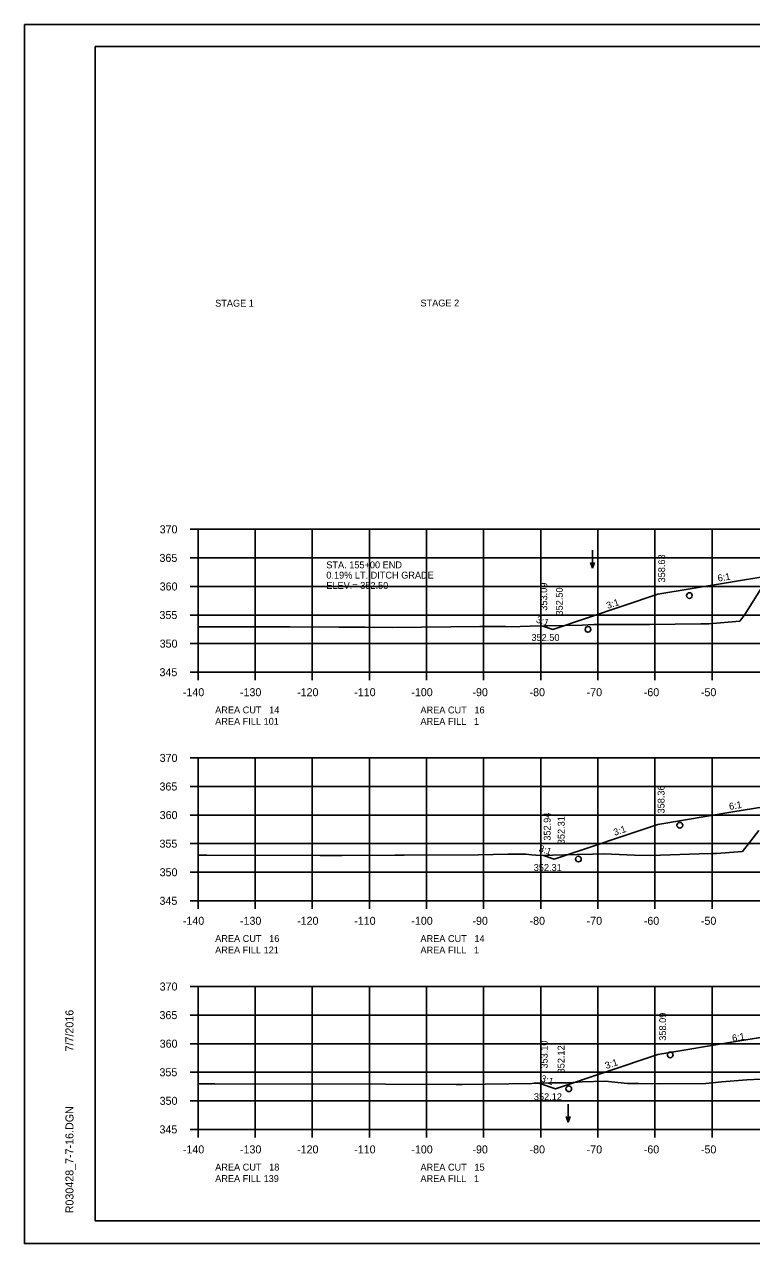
# Model space of a CAD drawing. Extents: x 1374859 to 1376773, y 382242 to 389804.
# Drawn here: x 1375964.2 to 1376091.5, y 386721.8 to 386935.2 of the extents above; entities that cross this region are included whole.
import ezdxf

# ---------------------------------------------------------------- set-up
doc = ezdxf.new("R2010")
doc.units = 0
for name, color, linetype in [('R_Axis', 7, 'Continuous'), ('R_Axis Annot', 7, 'Continuous'), ('R_Border', 7, 'Continuous'), ('R_Detour Annot', 7, 'Continuous'), ('R_Exist Surface', 7, 'Continuous'), ('R_Fin Surface', 7, 'Continuous'), ('R_Grid', 7, 'Continuous'), ('R_No Plot', 7, 'Continuous'), ('R_Water Annot', 7, 'Continuous'), ('R_Xsect Elev', 7, 'Continuous'), ('R_Xsect Slope', 7, 'Continuous')]:
    doc.layers.add(name, color=color, linetype=linetype)

msp = doc.modelspace()

# ---------------------------------------------------------------- linework, layer by layer
at = {"layer": 'R_Axis'}
for p, q in [((1375993.17, 386846.82), (1375994.57, 386846.82)), ((1375994.57, 386821.82), (1375994.57, 386846.82)), ((1375993.17, 386841.82), (1375994.57, 386841.82)), ((1375993.17, 386836.82), (1375994.57, 386836.82)), ((1375993.17, 386831.82), (1375994.57, 386831.82)), ((1375993.17, 386826.82), (1375994.57, 386826.82)), ((1375993.17, 386821.82), (1375994.57, 386821.82)), ((1375994.57, 386821.82), (1376274.57, 386821.82)), ((1375994.57, 386820.42), (1375994.57, 386821.82)), ((1376004.57, 386820.42), (1376004.57, 386821.82)), ((1376014.57, 386820.42), (1376014.57, 386821.82)), ((1376024.57, 386820.42), (1376024.57, 386821.82)), ((1376034.57, 386820.42), (1376034.57, 386821.82)), ((1376044.57, 386820.42), (1376044.57, 386821.82)), ((1376054.57, 386820.42), (1376054.57, 386821.82)), ((1376064.57, 386820.42), (1376064.57, 386821.82)), ((1376074.57, 386820.42), (1376074.57, 386821.82)), ((1376084.57, 386820.42), (1376084.57, 386821.82)), ((1375993.17, 386806.82), (1375994.57, 386806.82)), ((1375994.57, 386781.82), (1375994.57, 386806.82)), ((1375993.17, 386801.82), (1375994.57, 386801.82)), ((1375993.17, 386796.82), (1375994.57, 386796.82)), ((1375993.17, 386791.82), (1375994.57, 386791.82)), ((1375993.17, 386786.82), (1375994.57, 386786.82)), ((1375993.17, 386781.82), (1375994.57, 386781.82)), ((1375994.57, 386781.82), (1376274.57, 386781.82)), ((1375994.57, 386780.42), (1375994.57, 386781.82)), ((1376004.57, 386780.42), (1376004.57, 386781.82)), ((1376014.57, 386780.42), (1376014.57, 386781.82)), ((1376024.57, 386780.42), (1376024.57, 386781.82)), ((1376034.57, 386780.42), (1376034.57, 386781.82)), ((1376044.57, 386780.42), (1376044.57, 386781.82)), ((1376054.57, 386780.42), (1376054.57, 386781.82)), ((1376064.57, 386780.42), (1376064.57, 386781.82)), ((1376074.57, 386780.42), (1376074.57, 386781.82)), ((1376084.57, 386780.42), (1376084.57, 386781.82)), ((1375993.17, 386766.82), (1375994.57, 386766.82)), ((1375994.57, 386741.82), (1375994.57, 386766.82)), ((1375993.17, 386761.82), (1375994.57, 386761.82)), ((1375993.17, 386756.82), (1375994.57, 386756.82)), ((1375993.17, 386751.82), (1375994.57, 386751.82)), ((1375993.17, 386746.82), (1375994.57, 386746.82)), ((1375993.17, 386741.82), (1375994.57, 386741.82)), ((1375994.57, 386741.82), (1376274.57, 386741.82)), ((1375994.57, 386740.42), (1375994.57, 386741.82)), ((1376004.57, 386740.42), (1376004.57, 386741.82)), ((1376014.57, 386740.42), (1376014.57, 386741.82)), ((1376024.57, 386740.42), (1376024.57, 386741.82)), ((1376034.57, 386740.42), (1376034.57, 386741.82)), ((1376044.57, 386740.42), (1376044.57, 386741.82)), ((1376054.57, 386740.42), (1376054.57, 386741.82)), ((1376064.57, 386740.42), (1376064.57, 386741.82)), ((1376074.57, 386740.42), (1376074.57, 386741.82)), ((1376084.57, 386740.42), (1376084.57, 386741.82))]:
    msp.add_line(p, q, dxfattribs=at)
at = {"layer": 'R_Border'}
for p, q in [((1375976.57, 386931.28), (1376292.75, 386931.28)), ((1375976.57, 386725.82), (1375976.57, 386931.28)), ((1375976.57, 386725.82), (1375976.57, 386725.82)), ((1376292.75, 386725.82), (1375976.57, 386725.82))]:
    msp.add_line(p, q, dxfattribs=at)
at = {"layer": 'R_Exist Surface'}
for points in [[(1375994.57, 386829.77), (1375995.06, 386829.77), (1376003.03, 386829.75), (1376010.62, 386829.74), (1376019.23, 386829.72), (1376023.75, 386829.71), (1376028.61, 386829.66), (1376043.89, 386829.82), (1376047.59, 386829.84), (1376048.41, 386829.82), (1376050.61, 386829.75), (1376050.99, 386829.81), (1376052.73, 386829.86), (1376061.82, 386830.06), (1376063.87, 386830.19), (1376070.25, 386830.14), (1376073.6, 386830.14), (1376082.6, 386830.27), (1376083.71, 386830.28), (1376084.01, 386830.31), (1376089.41, 386830.77), (1376090.3, 386831.93), (1376094.51, 386838.64)], [(1375994.57, 386789.8), (1375996.1, 386789.81), (1376015.96, 386789.75), (1376016.34, 386789.75), (1376019.8, 386789.77), (1376029.06, 386789.81), (1376030.16, 386789.8), (1376030.63, 386789.81), (1376043.69, 386789.86), (1376048.82, 386789.97), (1376049.82, 386789.99), (1376051.97, 386790), (1376052.46, 386789.93), (1376052.95, 386789.86), (1376054.47, 386789.74), (1376060.96, 386789.92), (1376063.66, 386789.97), (1376065.64, 386790.04), (1376070.99, 386789.83), (1376073.84, 386789.72), (1376082.31, 386790.01), (1376084.7, 386790.09), (1376085.34, 386790.12), (1376089.89, 386790.44), (1376091.38, 386792.34), (1376092.76, 386794.1)], [(1375994.57, 386749.77), (1375997.5, 386749.77), (1376004.71, 386749.76), (1376014.86, 386749.77), (1376027.46, 386749.73), (1376039.78, 386749.68), (1376040, 386749.68), (1376040.85, 386749.69), (1376053.01, 386749.87), (1376053.42, 386749.89), (1376054.29, 386749.92), (1376056.19, 386749.98), (1376059.39, 386749.95), (1376061.82, 386750.16), (1376065.84, 386750.27), (1376069.74, 386749.86), (1376071.73, 386749.83), (1376075.32, 386749.81), (1376083.45, 386749.84), (1376086.3, 386750.14), (1376088.41, 386750.31), (1376090.66, 386750.48), (1376093.03, 386750.63)]]:
    msp.add_lwpolyline(points, dxfattribs=at)
at = {"layer": 'R_Fin Surface'}
for points in [[(1376054.93, 386829.9), (1376056.69, 386829.32), (1376075.09, 386835.45), (1376087.43, 386837.51), (1376094.52, 386838.69), (1376105.09, 386839.11), (1376134.59, 386839.7), (1376164.09, 386839.11), (1376169.01, 386838.91), (1376176.85, 386837.61), (1376194.09, 386834.73), (1376201.22, 386832.36)], [(1376055.05, 386789.75), (1376056.93, 386789.13), (1376075.09, 386795.18), (1376088.23, 386797.37), (1376095.43, 386798.57), (1376105.09, 386798.96), (1376134.59, 386799.55), (1376164.09, 386798.96), (1376170.11, 386798.71), (1376177.8, 386797.43), (1376194.09, 386794.72), (1376194.86, 386794.46)], [(1376054.21, 386749.92), (1376057.17, 386748.93), (1376075.09, 386754.91), (1376089.02, 386757.23), (1376096.35, 386758.45), (1376105.09, 386758.8), (1376134.59, 386759.39), (1376164.09, 386758.8), (1376171.21, 386758.52), (1376178.76, 386757.26), (1376194.09, 386754.7), (1376196.04, 386754.05)]]:
    msp.add_lwpolyline(points, dxfattribs=at)
at = {"layer": 'R_Grid'}
for p, q in [((1375994.57, 386846.82), (1376274.57, 386846.82)), ((1375994.57, 386821.82), (1375994.57, 386846.82)), ((1376004.57, 386821.82), (1376004.57, 386846.82)), ((1376014.57, 386821.82), (1376014.57, 386846.82)), ((1376024.57, 386821.82), (1376024.57, 386846.82)), ((1376034.57, 386821.82), (1376034.57, 386846.82)), ((1376044.57, 386821.82), (1376044.57, 386846.82)), ((1376054.57, 386821.82), (1376054.57, 386846.82)), ((1376064.57, 386821.82), (1376064.57, 386846.82)), ((1376074.57, 386821.82), (1376074.57, 386846.82)), ((1376084.57, 386821.82), (1376084.57, 386846.82)), ((1375994.57, 386841.82), (1376274.57, 386841.82)), ((1375994.57, 386836.82), (1376274.57, 386836.82)), ((1375994.57, 386831.82), (1376274.57, 386831.82)), ((1375994.57, 386826.82), (1376274.57, 386826.82)), ((1375994.57, 386821.82), (1376274.57, 386821.82)), ((1375994.57, 386806.82), (1376274.57, 386806.82)), ((1375994.57, 386781.82), (1375994.57, 386806.82)), ((1376004.57, 386781.82), (1376004.57, 386806.82)), ((1376014.57, 386781.82), (1376014.57, 386806.82)), ((1376024.57, 386781.82), (1376024.57, 386806.82)), ((1376034.57, 386781.82), (1376034.57, 386806.82)), ((1376044.57, 386781.82), (1376044.57, 386806.82)), ((1376054.57, 386781.82), (1376054.57, 386806.82)), ((1376064.57, 386781.82), (1376064.57, 386806.82)), ((1376074.57, 386781.82), (1376074.57, 386806.82)), ((1376084.57, 386781.82), (1376084.57, 386806.82)), ((1375994.57, 386801.82), (1376274.57, 386801.82)), ((1375994.57, 386796.82), (1376274.57, 386796.82)), ((1375994.57, 386791.82), (1376274.57, 386791.82)), ((1375994.57, 386786.82), (1376274.57, 386786.82)), ((1375994.57, 386781.82), (1376274.57, 386781.82)), ((1375994.57, 386766.82), (1376274.57, 386766.82)), ((1375994.57, 386741.82), (1375994.57, 386766.82)), ((1376004.57, 386741.82), (1376004.57, 386766.82)), ((1376014.57, 386741.82), (1376014.57, 386766.82)), ((1376024.57, 386741.82), (1376024.57, 386766.82)), ((1376034.57, 386741.82), (1376034.57, 386766.82)), ((1376044.57, 386741.82), (1376044.57, 386766.82)), ((1376054.57, 386741.82), (1376054.57, 386766.82)), ((1376064.57, 386741.82), (1376064.57, 386766.82)), ((1376074.57, 386741.82), (1376074.57, 386766.82)), ((1376084.57, 386741.82), (1376084.57, 386766.82)), ((1375994.57, 386761.82), (1376274.57, 386761.82)), ((1375994.57, 386756.82), (1376274.57, 386756.82)), ((1375994.57, 386751.82), (1376274.57, 386751.82)), ((1375994.57, 386746.82), (1376274.57, 386746.82)), ((1375994.57, 386741.82), (1376274.57, 386741.82))]:
    msp.add_line(p, q, dxfattribs=at)
at = {"layer": 'R_No Plot'}
for p, q in [((1375964.17, 386935.17), (1376297.5, 386935.17)), ((1375964.17, 386721.84), (1376297.5, 386721.84))]:
    msp.add_line(p, q, dxfattribs=at)
for points in [[(1375964.16, 386935.17), (1376297.5, 386935.17), (1376297.5, 386721.84), (1375964.16, 386721.84)], [(1376210.49, 386931.28), (1376210.49, 386921.4), (1376246.22, 386921.4), (1376246.22, 386918.48), (1376269.42, 386918.48), (1376269.42, 386894.15), (1376292.75, 386894.15), (1376292.75, 386725.82), (1375976.57, 386725.82), (1375976.57, 386931.28)]]:
    msp.add_lwpolyline(points, close=True, dxfattribs=at)
for centre in [(1376080.59, 386835.23), (1376062.84, 386829.32), (1376078.92, 386795.04), (1376061.16, 386789.13), (1376077.25, 386754.86), (1376059.48, 386748.93)]:
    msp.add_circle(centre, 0.5, dxfattribs=at)
at = {"layer": 'R_Water Annot'}
for p, q in [((1376063.63, 386843.18), (1376063.63, 386840.03)), ((1376063.63, 386840.03), (1376063.28, 386841)), ((1376063.63, 386840.03), (1376063.98, 386841)), ((1376059.36, 386746.23), (1376059.36, 386743.09)), ((1376059.36, 386743.09), (1376059.01, 386744.05)), ((1376059.36, 386743.09), (1376059.71, 386744.05))]:
    msp.add_line(p, q, dxfattribs=at)

# ---------------------------------------------------------------- texts
at = {"layer": 'R_Axis Annot'}
for s, p in [('STAGE 1', (1375997.57, 386885.79)), ('STAGE 2', (1376033.51, 386885.82))]:
    msp.add_text(s, height=1.2, rotation=360, dxfattribs=at).set_placement(p)
for s, height, p in [('370', 1.4, (1375987.85, 386846.12)), ('365', 1.4, (1375987.82, 386841.12)), ('360', 1.4, (1375987.85, 386836.12)), ('355', 1.4, (1375987.82, 386831.12)), ('350', 1.4, (1375987.85, 386826.12)), ('345', 1.4, (1375987.82, 386821.12)), ('-140', 1.4, (1375991.91, 386817.62)), ('-130', 1.4, (1376001.91, 386817.62)), ('-120', 1.4, (1376011.91, 386817.62)), ('-110', 1.4, (1376021.91, 386817.62)), ('-100', 1.4, (1376031.91, 386817.62)), ('-90', 1.4, (1376042.61, 386817.62)), ('-80', 1.4, (1376052.61, 386817.62)), ('-70', 1.4, (1376062.61, 386817.62)), ('-60', 1.4, (1376072.61, 386817.62)), ('-50', 1.4, (1376082.61, 386817.62)), ('AREA CUT   14', 1.2, (1375997.57, 386814.62)), ('AREA CUT   16', 1.2, (1376033.51, 386814.61)), ('AREA FILL 101', 1.2, (1375997.57, 386812.62)), ('AREA FILL   1', 1.2, (1376033.51, 386812.61)), ('370', 1.4, (1375987.85, 386806.12)), ('365', 1.4, (1375987.82, 386801.12)), ('360', 1.4, (1375987.85, 386796.12)), ('355', 1.4, (1375987.82, 386791.12)), ('350', 1.4, (1375987.85, 386786.12)), ('345', 1.4, (1375987.82, 386781.12)), ('-140', 1.4, (1375991.91, 386777.62)), ('-130', 1.4, (1376001.91, 386777.62)), ('-120', 1.4, (1376011.91, 386777.62)), ('-110', 1.4, (1376021.91, 386777.62)), ('-100', 1.4, (1376031.91, 386777.62)), ('-90', 1.4, (1376042.61, 386777.62)), ('-80', 1.4, (1376052.61, 386777.62)), ('-70', 1.4, (1376062.61, 386777.62)), ('-60', 1.4, (1376072.61, 386777.62)), ('-50', 1.4, (1376082.61, 386777.62)), ('AREA CUT   16', 1.2, (1375997.57, 386774.62)), ('AREA CUT   14', 1.2, (1376033.51, 386774.61)), ('AREA FILL 121', 1.2, (1375997.57, 386772.62)), ('AREA FILL   1', 1.2, (1376033.51, 386772.61)), ('370', 1.4, (1375987.85, 386766.12)), ('365', 1.4, (1375987.82, 386761.12)), ('360', 1.4, (1375987.85, 386756.12)), ('355', 1.4, (1375987.82, 386751.12)), ('350', 1.4, (1375987.85, 386746.12)), ('345', 1.4, (1375987.82, 386741.12)), ('-140', 1.4, (1375991.91, 386737.62)), ('-130', 1.4, (1376001.91, 386737.62)), ('-120', 1.4, (1376011.91, 386737.62)), ('-110', 1.4, (1376021.91, 386737.62)), ('-100', 1.4, (1376031.91, 386737.62)), ('-90', 1.4, (1376042.61, 386737.62)), ('-80', 1.4, (1376052.61, 386737.62)), ('-70', 1.4, (1376062.61, 386737.62)), ('-60', 1.4, (1376072.61, 386737.62)), ('-50', 1.4, (1376082.61, 386737.62)), ('AREA CUT   18', 1.2, (1375997.57, 386734.62)), ('AREA CUT   15', 1.2, (1376033.51, 386734.61)), ('AREA FILL 139', 1.2, (1375997.57, 386732.62)), ('AREA FILL   1', 1.2, (1376033.51, 386732.61))]:
    msp.add_text(s, height=height, dxfattribs=at).set_placement(p)
at = {"layer": 'R_Border'}
for s, p in [('7/7/2016', (1375972.76, 386755.46)), ('R030428_7-7-16.DGN', (1375972.76, 386727.14))]:
    msp.add_text(s, height=1.4, rotation=90, dxfattribs=at).set_placement(p)
at = {"layer": 'R_Detour Annot'}
for s, p in [('STA. 155+00 END', (1376017.03, 386840)), ('0.19% LT. DITCH GRADE', (1376017.03, 386838.2)), ('ELEV.= 352.50', (1376017.03, 386836.4))]:
    msp.add_text(s, height=1.2, dxfattribs=at).set_placement(p)
at = {"layer": 'R_Xsect Elev'}
for s, p in [('358.63', (1376076.35, 386837.52)), ('353.09', (1376055.7, 386832.59)), ('352.50', (1376058.43, 386831.74)), ('358.36', (1376076.24, 386797.1)), ('352.94', (1376056.3, 386792.34)), ('352.31', (1376058.75, 386791.72)), ('358.09', (1376076.51, 386757.34)), ('353.10', (1376055.77, 386752.46)), ('352.12', (1376058.74, 386751.62))]:
    msp.add_text(s, height=1.2, rotation=90, dxfattribs=at).set_placement(p)
for s, p in [('352.50', (1376052.94, 386827.29)), ('352.31', (1376053.34, 386787.04)), ('352.12', (1376053.37, 386746.94))]:
    msp.add_text(s, height=1.2, dxfattribs=at).set_placement(p)
at = {"layer": 'R_Xsect Slope'}
for s, rotation, p in [('6:1', 9.4642, (1376085.65, 386837.66)), ('3:1', 18.4349, (1376066.29, 386832.87)), ('3:1', 341.5651, (1376053.67, 386830.56)), ('6:1', 9.4642, (1376087.64, 386797.72)), ('3:1', 18.4349, (1376067.52, 386793.18)), ('3:1', 341.5651, (1376054.11, 386790.49)), ('6:1', 9.4642, (1376088.17, 386757.18)), ('3:1', 18.4349, (1376066.06, 386752.37)), ('3:1', 341.5651, (1376054.46, 386750.25))]:
    msp.add_text(s, height=1.2, rotation=rotation, dxfattribs=at).set_placement(p)

doc.saveas('drawing.dxf')
